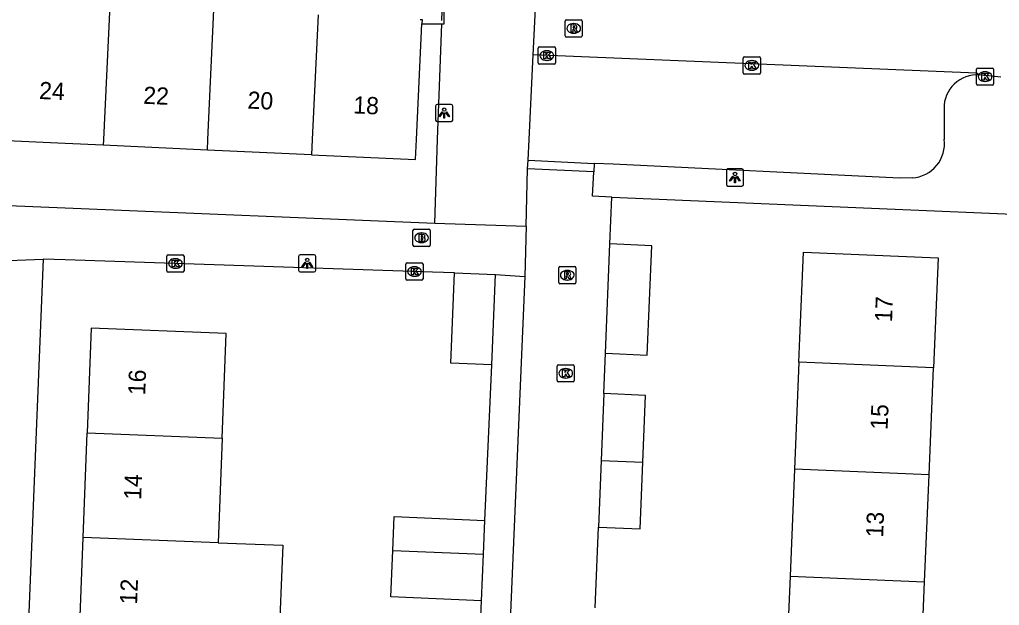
# Model space of a CAD drawing. Extents: x 161355 to 162026, y 386504 to 387459.
# Drawn here: x 161497.3 to 161554.3, y 386722.9 to 386757 of the extents above; entities that cross this region are included whole.
import ezdxf

# ---------------------------------------------------------------- set-up
doc = ezdxf.new("R2010")
doc.units = 0
for name, color, linetype in [('IMGEO_Brandkraan', 7, 'Continuous'), ('IMGEO_Kolk', 7, 'Continuous'), ('IMGEO_Lichtpunt', 7, 'Continuous'), ('IMGEO_Muur', 7, 'Continuous'), ('IMGEO_Pand', 7, 'Continuous'), ('IMGEO_Pand_nummerreeks', 7, 'Continuous'), ('IMGEO_Rijbaan_lokaal_open', 7, 'Continuous'), ('IMGEO_Rioolput', 7, 'Continuous'), ('IMGEO_Voetpad_open', 7, 'Continuous')]:
    doc.layers.add(name, color=color, linetype=linetype)

msp = doc.modelspace()

# ---------------------------------------------------------------- linework, layer by layer
at = {"layer": 'IMGEO_Brandkraan'}
for p, q in [((161520.21, 386743.865), (161520.21, 386744.717)), ((161520.285, 386744.791), (161521.137, 386744.791)), ((161521.211, 386744.717), (161521.211, 386743.865)), ((161520.698, 386744.571), (161520.723, 386744.571)), ((161521.137, 386743.791), (161520.285, 386743.791)), ((161520.721, 386744.011), (161520.696, 386744.011))]:
    msp.add_line(p, q, dxfattribs=at)
for points in [[(161520.21, 386743.865), (161520.21, 386744.717)], [(161520.285, 386744.791), (161521.137, 386744.791)], [(161521.211, 386744.717), (161521.211, 386743.865)], [(161520.558, 386744.491), (161520.558, 386744.091), (161520.771, 386744.091)], [(161520.789, 386744.491), (161520.558, 386744.491)], [(161520.737, 386744.41), (161520.683, 386744.41), (161520.683, 386744.334)], [(161520.683, 386744.334), (161520.736, 386744.334)], [(161520.745, 386744.258), (161520.683, 386744.258), (161520.683, 386744.177)], [(161520.683, 386744.177), (161520.745, 386744.177)], [(161521.137, 386743.791), (161520.285, 386743.791)]]:
    msp.add_lwpolyline(points, dxfattribs=at)
for centre, radius, start, end in [((161520.287, 386744.715), 0.0765, 91.552, 178.448), ((161520.287, 386744.715), 0.0765, 91.552, 178.448), ((161521.135, 386744.715), 0.0765, 1.552, 88.448), ((161521.135, 386744.715), 0.0765, 1.552, 88.448), ((161520.738, 386744.372), 0.0379, 267.8285, 90.9355), ((161520.746, 386744.217), 0.0404, 269.8759, 90.5077), ((161520.793, 386744.346), 0.145, 59.4692, 91.5367), ((161520.818, 386744.393), 0.0922, 285.5137, 58.1501), ((161520.823, 386744.201), 0.105, 301.3115, 78.989), ((161520.287, 386743.867), 0.0765, 181.552, 268.448), ((161520.287, 386743.867), 0.0765, 181.552, 268.448), ((161520.777, 386744.342), 0.251, 268.6676, 293.5347), ((161521.135, 386743.867), 0.0765, 271.552, 358.448), ((161521.135, 386743.867), 0.0765, 271.552, 358.448)]:
    msp.add_arc(centre, radius, start, end, dxfattribs=at)
for centre, major_axis, ratio, start_param, end_param in [((161520.697, 386744.291), (-0.387, 0.002), 0.722429, 4.712389, 7.853982), ((161520.722, 386744.291), (-0.39, 0.002), 0.717154, 1.570796, 4.712389)]:
    msp.add_ellipse(centre, major_axis=major_axis, ratio=ratio, start_param=start_param, end_param=end_param, dxfattribs=at)
at = {"layer": 'IMGEO_Kolk'}
for p, q in [((161527.488, 386754.459), (161527.488, 386755.311)), ((161527.563, 386755.385), (161528.415, 386755.385)), ((161527.976, 386755.165), (161528.001, 386755.165)), ((161528.489, 386755.311), (161528.489, 386754.459)), ((161528.415, 386754.385), (161527.563, 386754.385)), ((161527.999, 386754.605), (161527.974, 386754.605)), ((161539.403, 386753.883), (161539.403, 386754.735)), ((161539.478, 386754.809), (161540.33, 386754.809)), ((161539.891, 386754.589), (161539.916, 386754.589)), ((161540.404, 386754.735), (161540.404, 386753.883)), ((161540.33, 386753.809), (161539.478, 386753.809)), ((161539.914, 386754.029), (161539.889, 386754.029)), ((161552.952, 386753.233), (161552.952, 386754.085)), ((161553.027, 386754.159), (161553.879, 386754.159)), ((161553.44, 386753.939), (161553.465, 386753.939)), ((161553.953, 386754.085), (161553.953, 386753.233)), ((161553.463, 386753.379), (161553.438, 386753.379)), ((161553.879, 386753.159), (161553.027, 386753.159)), ((161505.902, 386742.371), (161505.902, 386743.223)), ((161505.977, 386743.297), (161506.829, 386743.297)), ((161506.39, 386743.077), (161506.415, 386743.077)), ((161506.903, 386743.223), (161506.903, 386742.371)), ((161506.413, 386742.517), (161506.388, 386742.517)), ((161519.793, 386741.904), (161519.793, 386742.756)), ((161519.868, 386742.83), (161520.72, 386742.83)), ((161520.281, 386742.61), (161520.306, 386742.61)), ((161520.794, 386742.756), (161520.794, 386741.904)), ((161506.829, 386742.297), (161505.977, 386742.297)), ((161520.304, 386742.05), (161520.279, 386742.05)), ((161520.72, 386741.83), (161519.868, 386741.83)), ((161528.583, 386735.985), (161528.583, 386736.837)), ((161528.658, 386736.911), (161529.51, 386736.911)), ((161529.584, 386736.837), (161529.584, 386735.985)), ((161529.071, 386736.691), (161529.096, 386736.691)), ((161529.51, 386735.911), (161528.658, 386735.911)), ((161529.094, 386736.131), (161529.069, 386736.131))]:
    msp.add_line(p, q, dxfattribs=at)
for points in [[(161527.488, 386754.459), (161527.488, 386755.311)], [(161527.563, 386755.385), (161528.415, 386755.385)], [(161527.809, 386755.085), (161527.932, 386755.085), (161527.932, 386754.934), (161528.062, 386755.085), (161528.226, 386755.085), (161528.08, 386754.934), (161528.233, 386754.685), (161528.081, 386754.685), (161527.996, 386754.849), (161527.932, 386754.782), (161527.932, 386754.685), (161527.809, 386754.685), (161527.809, 386755.085)], [(161528.489, 386755.311), (161528.489, 386754.459)], [(161528.415, 386754.385), (161527.563, 386754.385)], [(161539.403, 386753.883), (161539.403, 386754.735)], [(161539.478, 386754.809), (161540.33, 386754.809)], [(161539.724, 386754.509), (161539.847, 386754.509), (161539.847, 386754.358), (161539.977, 386754.509), (161540.141, 386754.509), (161539.995, 386754.358), (161540.148, 386754.109), (161539.996, 386754.109), (161539.911, 386754.273), (161539.847, 386754.206), (161539.847, 386754.109), (161539.724, 386754.109), (161539.724, 386754.509)], [(161540.404, 386754.735), (161540.404, 386753.883)], [(161540.33, 386753.809), (161539.478, 386753.809)], [(161552.952, 386753.233), (161552.952, 386754.085)], [(161553.027, 386754.159), (161553.879, 386754.159)], [(161553.273, 386753.859), (161553.396, 386753.859), (161553.396, 386753.708), (161553.526, 386753.859), (161553.69, 386753.859), (161553.544, 386753.708), (161553.697, 386753.459), (161553.545, 386753.459), (161553.46, 386753.623), (161553.396, 386753.556), (161553.396, 386753.459), (161553.273, 386753.459), (161553.273, 386753.859)], [(161553.953, 386754.085), (161553.953, 386753.233)], [(161553.879, 386753.159), (161553.027, 386753.159)], [(161505.902, 386742.371), (161505.902, 386743.223)], [(161505.977, 386743.297), (161506.829, 386743.297)], [(161506.223, 386742.997), (161506.346, 386742.997), (161506.346, 386742.846), (161506.476, 386742.997), (161506.64, 386742.997), (161506.494, 386742.846), (161506.647, 386742.597), (161506.495, 386742.597), (161506.41, 386742.761), (161506.346, 386742.694), (161506.346, 386742.597), (161506.223, 386742.597), (161506.223, 386742.997)], [(161506.903, 386743.223), (161506.903, 386742.371)], [(161519.793, 386741.904), (161519.793, 386742.756)], [(161519.868, 386742.83), (161520.72, 386742.83)], [(161520.114, 386742.53), (161520.237, 386742.53), (161520.237, 386742.379), (161520.367, 386742.53), (161520.531, 386742.53), (161520.385, 386742.379), (161520.538, 386742.13), (161520.386, 386742.13), (161520.301, 386742.294), (161520.237, 386742.227), (161520.237, 386742.13), (161520.114, 386742.13), (161520.114, 386742.53)], [(161520.794, 386742.756), (161520.794, 386741.904)], [(161506.829, 386742.297), (161505.977, 386742.297)], [(161520.72, 386741.83), (161519.868, 386741.83)], [(161528.583, 386735.985), (161528.583, 386736.837)], [(161528.658, 386736.911), (161529.51, 386736.911)], [(161529.584, 386736.837), (161529.584, 386735.985)], [(161528.904, 386736.611), (161529.027, 386736.611), (161529.027, 386736.46), (161529.157, 386736.611), (161529.321, 386736.611), (161529.175, 386736.46), (161529.328, 386736.211), (161529.176, 386736.211), (161529.091, 386736.375), (161529.027, 386736.308), (161529.027, 386736.211), (161528.904, 386736.211), (161528.904, 386736.611)], [(161529.51, 386735.911), (161528.658, 386735.911)]]:
    msp.add_lwpolyline(points, dxfattribs=at)
for centre, start, end in [((161527.565, 386755.309), 91.552, 178.448), ((161527.565, 386755.309), 91.552, 178.448), ((161528.413, 386755.309), 1.552, 88.448), ((161528.413, 386755.309), 1.552, 88.448), ((161527.565, 386754.461), 181.552, 268.448), ((161527.565, 386754.461), 181.552, 268.448), ((161528.413, 386754.461), 271.552, 358.448), ((161528.413, 386754.461), 271.552, 358.448), ((161539.48, 386754.733), 91.552, 178.448), ((161539.48, 386754.733), 91.552, 178.448), ((161540.328, 386754.733), 1.552, 88.448), ((161540.328, 386754.733), 1.552, 88.448), ((161539.48, 386753.885), 181.552, 268.448), ((161539.48, 386753.885), 181.552, 268.448), ((161540.328, 386753.885), 271.552, 358.448), ((161540.328, 386753.885), 271.552, 358.448), ((161553.029, 386754.083), 91.552, 178.448), ((161553.029, 386754.083), 91.552, 178.448), ((161553.877, 386754.083), 1.552, 88.448), ((161553.877, 386754.083), 1.552, 88.448), ((161553.029, 386753.235), 181.552, 268.448), ((161553.029, 386753.235), 181.552, 268.448), ((161553.877, 386753.235), 271.552, 358.448), ((161553.877, 386753.235), 271.552, 358.448), ((161505.979, 386743.221), 91.552, 178.448), ((161505.979, 386743.221), 91.552, 178.448), ((161506.827, 386743.221), 1.552, 88.448), ((161506.827, 386743.221), 1.552, 88.448), ((161519.87, 386742.754), 91.552, 178.448), ((161519.87, 386742.754), 91.552, 178.448), ((161520.718, 386742.754), 1.552, 88.448), ((161520.718, 386742.754), 1.552, 88.448), ((161505.979, 386742.373), 181.552, 268.448), ((161505.979, 386742.373), 181.552, 268.448), ((161506.827, 386742.373), 271.552, 358.448), ((161506.827, 386742.373), 271.552, 358.448), ((161519.87, 386741.906), 181.552, 268.448), ((161519.87, 386741.906), 181.552, 268.448), ((161520.718, 386741.906), 271.552, 358.448), ((161520.718, 386741.906), 271.552, 358.448), ((161528.66, 386736.835), 91.552, 178.448), ((161528.66, 386736.835), 91.552, 178.448), ((161529.508, 386736.835), 1.552, 88.448), ((161529.508, 386736.835), 1.552, 88.448), ((161528.66, 386735.987), 181.552, 268.448), ((161528.66, 386735.987), 181.552, 268.448), ((161529.508, 386735.987), 271.552, 358.448), ((161529.508, 386735.987), 271.552, 358.448)]:
    msp.add_arc(centre, 0.0765, start, end, dxfattribs=at)
for centre, major_axis, ratio, start_param, end_param in [((161527.975, 386754.885), (-0.387, 0.002), 0.722429, 4.712389, 7.853982), ((161528, 386754.885), (-0.39, 0.002), 0.717154, 1.570796, 4.712389), ((161539.89, 386754.309), (-0.387, 0.002), 0.722429, 4.712389, 7.853982), ((161539.915, 386754.309), (-0.39, 0.002), 0.717154, 1.570796, 4.712389), ((161553.439, 386753.659), (-0.387, 0.002), 0.722429, 4.712389, 7.853982), ((161553.464, 386753.659), (-0.39, 0.002), 0.717154, 1.570796, 4.712389), ((161506.389, 386742.797), (-0.387, 0.002), 0.722429, 4.712389, 7.853982), ((161506.414, 386742.797), (-0.39, 0.002), 0.717154, 1.570796, 4.712389), ((161520.28, 386742.33), (-0.387, 0.002), 0.722429, 4.712389, 7.853982), ((161520.305, 386742.33), (-0.39, 0.002), 0.717154, 1.570796, 4.712389), ((161529.07, 386736.411), (-0.387, 0.002), 0.722429, 4.712389, 7.853982), ((161529.095, 386736.411), (-0.39, 0.002), 0.717154, 1.570796, 4.712389)]:
    msp.add_ellipse(centre, major_axis=major_axis, ratio=ratio, start_param=start_param, end_param=end_param, dxfattribs=at)
at = {"layer": 'IMGEO_Lichtpunt'}
for p, q in [((161521.526, 386751.944), (161521.526, 386751.137)), ((161521.526, 386751.944), (161521.526, 386751.137)), ((161522.428, 386752.039), (161521.62, 386752.039)), ((161522.428, 386752.039), (161521.62, 386752.039)), ((161522.522, 386751.137), (161522.522, 386751.944)), ((161522.522, 386751.137), (161522.522, 386751.944)), ((161521.62, 386751.043), (161522.428, 386751.043)), ((161521.62, 386751.043), (161522.428, 386751.043)), ((161538.422, 386748.201), (161538.422, 386747.394)), ((161538.422, 386748.201), (161538.422, 386747.394)), ((161539.324, 386748.296), (161538.516, 386748.296)), ((161539.324, 386748.296), (161538.516, 386748.296)), ((161539.418, 386747.394), (161539.418, 386748.201)), ((161539.418, 386747.394), (161539.418, 386748.201)), ((161538.516, 386747.3), (161539.324, 386747.3)), ((161538.516, 386747.3), (161539.324, 386747.3)), ((161513.565, 386743.207), (161513.565, 386742.4)), ((161513.565, 386743.207), (161513.565, 386742.4)), ((161514.467, 386743.302), (161513.659, 386743.302)), ((161514.467, 386743.302), (161513.659, 386743.302)), ((161514.561, 386742.4), (161514.561, 386743.207)), ((161514.561, 386742.4), (161514.561, 386743.207)), ((161513.659, 386742.306), (161514.467, 386742.306)), ((161513.659, 386742.306), (161514.467, 386742.306))]:
    msp.add_line(p, q, dxfattribs=at)
for points in [[(161521.9, 386751.608), (161521.939, 386751.58), (161521.751, 386751.318), (161521.713, 386751.345), (161521.9, 386751.608)], [(161522.002, 386751.56), (161522.049, 386751.56), (161522.049, 386751.238), (161522.002, 386751.238), (161522.002, 386751.56)], [(161522.112, 386751.58), (161522.15, 386751.607), (161522.337, 386751.345), (161522.298, 386751.317), (161522.112, 386751.58)], [(161538.796, 386747.865), (161538.835, 386747.837), (161538.647, 386747.575), (161538.609, 386747.602), (161538.796, 386747.865)], [(161538.898, 386747.817), (161538.945, 386747.817), (161538.945, 386747.495), (161538.898, 386747.495), (161538.898, 386747.817)], [(161539.008, 386747.837), (161539.046, 386747.864), (161539.233, 386747.602), (161539.194, 386747.574), (161539.008, 386747.837)], [(161513.939, 386742.871), (161513.978, 386742.843), (161513.79, 386742.581), (161513.752, 386742.608), (161513.939, 386742.871)], [(161514.041, 386742.823), (161514.088, 386742.823), (161514.088, 386742.501), (161514.041, 386742.501), (161514.041, 386742.823)], [(161514.151, 386742.843), (161514.189, 386742.87), (161514.376, 386742.608), (161514.337, 386742.58), (161514.151, 386742.843)]]:
    msp.add_lwpolyline(points, dxfattribs=at)
for centre in [(161522.025, 386751.742), (161538.921, 386747.999), (161514.064, 386743.005)]:
    msp.add_circle(centre, 0.0994, dxfattribs=at)
for centre, start, end in [((161521.62, 386751.944), 90, 180), ((161521.62, 386751.944), 90, 180), ((161522.428, 386751.944), 0, 90), ((161522.428, 386751.944), 0, 90), ((161521.62, 386751.137), 180, 270), ((161521.62, 386751.137), 180, 270), ((161522.428, 386751.137), 270, 0), ((161522.428, 386751.137), 270, 360), ((161538.516, 386748.201), 90, 180), ((161538.516, 386748.201), 90, 180), ((161539.324, 386748.201), 0, 90), ((161539.324, 386748.201), 0, 90), ((161538.516, 386747.394), 180, 270), ((161538.516, 386747.394), 180, 270), ((161539.324, 386747.394), 270, 0), ((161539.324, 386747.394), 270, 360), ((161513.659, 386743.207), 90, 180), ((161513.659, 386743.207), 90, 180), ((161514.467, 386743.207), 0, 90), ((161514.467, 386743.207), 0, 90), ((161513.659, 386742.4), 180, 270), ((161513.659, 386742.4), 180, 270), ((161514.467, 386742.4), 270, 0), ((161514.467, 386742.4), 270, 360)]:
    msp.add_arc(centre, 0.0946, start, end, dxfattribs=at)
at = {"layer": 'IMGEO_Muur'}
msp.add_lwpolyline([(161521.886, 386756.93), (161522.029, 386760.987)], dxfattribs=at)
at = {"layer": 'IMGEO_Pand'}
for points in [[(161521.879, 386756.736), (161522.03, 386756.737), (161522.029, 386756.995), (161522.012, 386760.509)], [(161502.585, 386757.817), (161502.225, 386750), (161502.21, 386749.668)], [(161508.264, 386749.39), (161508.292, 386750), (161508.639, 386757.539)], [(161514.692, 386757.261), (161514.359, 386750), (161514.318, 386749.112)], [(161514.318, 386749.112), (161520.365, 386748.834), (161520.419, 386750), (161520.727, 386756.73)], [(161520.627, 386756.988), (161520.739, 386756.983), (161520.727, 386756.73)], [(161520.727, 386756.73), (161521.879, 386756.736)], [(161502.21, 386749.668), (161500, 386749.77), (161496.156, 386749.947)], [(161508.264, 386749.39), (161502.21, 386749.668)], [(161514.318, 386749.112), (161508.264, 386749.39)], [(161531.398, 386737.577), (161531.657, 386743.931)], [(161531.398, 386737.577), (161533.827, 386737.476), (161534.086, 386743.832), (161531.657, 386743.931)], [(161542.635, 386737.052), (161542.693, 386738.462), (161542.9, 386743.457), (161550.725, 386743.133), (161550.46, 386736.728)], [(161524.785, 386736.896), (161522.407, 386736.993), (161522.622, 386742.251)], [(161522.622, 386742.251), (161525, 386742.154)], [(161524.785, 386736.896), (161525, 386742.154)], [(161509.12, 386732.644), (161509.356, 386738.727), (161501.514, 386739.031), (161501.278, 386732.948)], [(161542.635, 386737.052), (161542.377, 386730.835)], [(161550.46, 386736.728), (161542.635, 386737.052)], [(161550.202, 386730.511), (161550.46, 386736.728)], [(161531.302, 386735.23), (161531.144, 386731.353)], [(161533.572, 386731.252), (161533.731, 386735.129), (161531.302, 386735.23)], [(161501.042, 386726.865), (161501.278, 386732.948)], [(161501.278, 386732.948), (161509.12, 386732.644)], [(161509.12, 386732.644), (161508.884, 386726.56)], [(161531.144, 386731.353), (161530.986, 386727.476)], [(161530.986, 386727.476), (161533.414, 386727.375), (161533.572, 386731.252)], [(161531.144, 386731.353), (161533.572, 386731.252)], [(161542.377, 386730.835), (161542.12, 386724.618)], [(161550.202, 386730.511), (161542.377, 386730.835)], [(161549.945, 386724.294), (161550.202, 386730.511)], [(161519.035, 386726.105), (161519.121, 386728.084), (161524.383, 386727.857)], [(161524.299, 386725.901), (161524.383, 386727.857)], [(161500.806, 386720.782), (161501.042, 386726.865)], [(161508.884, 386726.56), (161501.042, 386726.865)], [(161508.884, 386726.56), (161512.638, 386726.414), (161512.402, 386720.332), (161508.648, 386720.478)], [(161524.182, 386723.194), (161518.919, 386723.421), (161519.035, 386726.105)], [(161519.035, 386726.105), (161524.299, 386725.901)], [(161524.182, 386723.194), (161524.299, 386725.901)], [(161542.12, 386724.618), (161541.863, 386718.402)], [(161542.12, 386724.618), (161549.945, 386724.294)], [(161549.688, 386718.078), (161549.945, 386724.294)]]:
    msp.add_lwpolyline(points, dxfattribs=at)
at = {"layer": 'IMGEO_Rijbaan_lokaal_open'}
for points in [[(161527.2, 386754.924), (161527.49, 386760.726)], [(161553.118, 386753.76), (161552.954, 386753.862), (161527.2, 386754.924)], [(161554.379, 386753.626), (161553.118, 386753.76)], [(161526.786, 386744.962), (161526.871, 386748.302)], [(161530.713, 386748.117), (161526.871, 386748.302)], [(161531.769, 386746.655), (161530.64, 386746.711), (161530.713, 386748.117)], [(161531.657, 386743.931), (161531.769, 386746.655)], [(161526.786, 386744.962), (161526.711, 386742.045)], [(161526.711, 386742.045), (161524.41, 386687.933)], [(161531.302, 386735.23), (161531.398, 386737.577)], [(161530.794, 386722.78), (161530.986, 386727.476)]]:
    msp.add_lwpolyline(points, dxfattribs=at)
at = {"layer": 'IMGEO_Rioolput'}
for p, q in [((161529.048, 386756.036), (161529.048, 386756.888)), ((161529.123, 386756.962), (161529.975, 386756.962)), ((161529.536, 386756.742), (161529.561, 386756.742)), ((161530.049, 386756.888), (161530.049, 386756.036)), ((161529.559, 386756.182), (161529.534, 386756.182)), ((161529.975, 386755.962), (161529.123, 386755.962)), ((161528.678, 386741.69), (161528.678, 386742.542)), ((161528.753, 386742.616), (161529.605, 386742.616)), ((161529.679, 386742.542), (161529.679, 386741.69)), ((161529.189, 386741.836), (161529.164, 386741.836)), ((161529.166, 386742.396), (161529.191, 386742.396)), ((161529.605, 386741.616), (161528.753, 386741.616))]:
    msp.add_line(p, q, dxfattribs=at)
for points in [[(161529.048, 386756.036), (161529.048, 386756.888)], [(161529.123, 386756.962), (161529.975, 386756.962)], [(161529.637, 386756.66), (161529.385, 386756.662), (161529.385, 386756.262)], [(161530.049, 386756.888), (161530.049, 386756.036)], [(161529.385, 386756.262), (161529.509, 386756.262), (161529.509, 386756.424), (161529.52, 386756.424)], [(161529.563, 386756.581), (161529.509, 386756.581), (161529.509, 386756.5)], [(161529.509, 386756.5), (161529.561, 386756.5)], [(161529.567, 386756.395), (161529.638, 386756.262), (161529.778, 386756.262), (161529.713, 386756.388)], [(161529.975, 386755.962), (161529.123, 386755.962)], [(161528.678, 386741.69), (161528.678, 386742.542)], [(161528.753, 386742.616), (161529.605, 386742.616)], [(161529.679, 386742.542), (161529.679, 386741.69)], [(161529.267, 386742.314), (161529.015, 386742.316), (161529.015, 386741.916)], [(161529.015, 386741.916), (161529.139, 386741.916), (161529.139, 386742.078), (161529.15, 386742.078)], [(161529.193, 386742.235), (161529.139, 386742.235), (161529.139, 386742.154)], [(161529.139, 386742.154), (161529.191, 386742.154)], [(161529.197, 386742.049), (161529.268, 386741.916), (161529.408, 386741.916), (161529.343, 386742.042)], [(161529.605, 386741.616), (161528.753, 386741.616)]]:
    msp.add_lwpolyline(points, dxfattribs=at)
for centre, radius, start, end in [((161529.125, 386756.886), 0.0765, 91.552, 178.448), ((161529.125, 386756.886), 0.0765, 91.552, 178.448), ((161529.636, 386756.55), 0.109, 350.3612, 89.416), ((161529.973, 386756.886), 0.0765, 1.552, 88.448), ((161529.973, 386756.886), 0.0765, 1.552, 88.448), ((161529.519, 386756.371), 0.0533, 26.0293, 88.6989), ((161529.545, 386756.689), 0.19, 274.7715, 282.9687), ((161529.569, 386756.485), 0.0964, 77.0061, 93.1865), ((161529.583, 386756.542), 0.0378, 276.6634, 79.6772), ((161529.634, 386756.55), 0.112, 277.5842, 350.9817), ((161529.618, 386756.335), 0.108, 29.5134, 73.7905), ((161529.125, 386756.038), 0.0765, 181.552, 268.448), ((161529.125, 386756.038), 0.0765, 181.552, 268.448), ((161529.973, 386756.038), 0.0765, 271.552, 358.448), ((161529.973, 386756.038), 0.0765, 271.552, 358.448), ((161528.755, 386742.54), 0.0765, 91.552, 178.448), ((161528.755, 386742.54), 0.0765, 91.552, 178.448), ((161529.603, 386742.54), 0.0765, 1.552, 88.448), ((161529.603, 386742.54), 0.0765, 1.552, 88.448), ((161529.149, 386742.025), 0.0533, 26.0293, 88.6989), ((161529.175, 386742.343), 0.19, 274.7715, 282.9687), ((161529.199, 386742.139), 0.0964, 77.0061, 93.1865), ((161529.213, 386742.196), 0.0378, 276.6634, 79.6772), ((161529.266, 386742.204), 0.109, 350.3612, 89.416), ((161529.264, 386742.204), 0.112, 277.5842, 350.9817), ((161529.248, 386741.989), 0.108, 29.5134, 73.7905), ((161528.755, 386741.692), 0.0765, 181.552, 268.448), ((161528.755, 386741.692), 0.0765, 181.552, 268.448), ((161529.603, 386741.692), 0.0765, 271.552, 358.448), ((161529.603, 386741.692), 0.0765, 271.552, 358.448)]:
    msp.add_arc(centre, radius, start, end, dxfattribs=at)
for centre, major_axis, ratio, start_param, end_param in [((161529.535, 386756.462), (-0.387, 0.002), 0.722429, 4.712389, 7.853982), ((161529.56, 386756.462), (-0.39, 0.002), 0.717154, 1.570796, 4.712389), ((161529.165, 386742.116), (-0.387, 0.002), 0.722429, 4.712389, 7.853982), ((161529.19, 386742.116), (-0.39, 0.002), 0.717154, 1.570796, 4.712389)]:
    msp.add_ellipse(centre, major_axis=major_axis, ratio=ratio, start_param=start_param, end_param=end_param, dxfattribs=at)
at = {"layer": 'IMGEO_Voetpad_open'}
for points in [[(161521.471, 386745.146), (161521.642, 386750), (161521.879, 386756.736)], [(161526.895, 386748.801), (161526.955, 386750), (161527.2, 386754.924)], [(161551.071, 386751.807), (161551.08, 386750.01)], [(161526.871, 386748.302), (161526.895, 386748.801)], [(161526.895, 386748.801), (161530.737, 386748.616)], [(161530.737, 386748.616), (161530.713, 386748.117)], [(161549.232, 386747.77), (161548.492, 386747.759), (161531.847, 386748.562), (161530.737, 386748.616)], [(161457.697, 386747.778), (161500, 386746.032), (161521.471, 386745.146)], [(161531.769, 386746.655), (161556.007, 386745.625)], [(161521.471, 386745.146), (161526.786, 386744.962)], [(161495.194, 386742.911), (161498.722, 386743.053)], [(161498.722, 386743.053), (161496.538, 386689.04), (161520.399, 386688.074)], [(161522.622, 386742.251), (161521.337, 386742.294), (161500, 386743.01), (161498.722, 386743.053)], [(161525, 386742.154), (161526.711, 386742.045)], [(161524.383, 386727.857), (161524.785, 386736.896)], [(161523.882, 386715.856), (161524.182, 386723.194)]]:
    msp.add_lwpolyline(points, dxfattribs=at)
for centre, radius, start, end in [((161553.001, 386751.834), 1.93, 86.5183, 180.7893), ((161549.097, 386749.764), 1.998, 273.8779, 7.0769)]:
    msp.add_arc(centre, radius, start, end, dxfattribs=at)

# ---------------------------------------------------------------- texts
at = {"layer": 'IMGEO_Pand_nummerreeks'}
for s, rotation, p in [('24', 357.3677, (161498.469, 386752.363)), ('22', 357.3677, (161504.519, 386752.085)), ('20', 357.3677, (161510.578, 386751.806)), ('18', 357.3701, (161516.723, 386751.525)), ('17', 87.6294, (161548.047, 386739.374)), ('16', 87.7784, (161504.645, 386735.128)), ('15', 87.6294, (161547.788, 386733.115)), ('14', 87.7784, (161504.409, 386729.044)), ('13', 87.6294, (161547.529, 386726.856)), ('12', 87.7771, (161504.173, 386722.958))]:
    msp.add_text(s, height=1, rotation=rotation, dxfattribs=at).set_placement(p)

doc.saveas('drawing.dxf')
